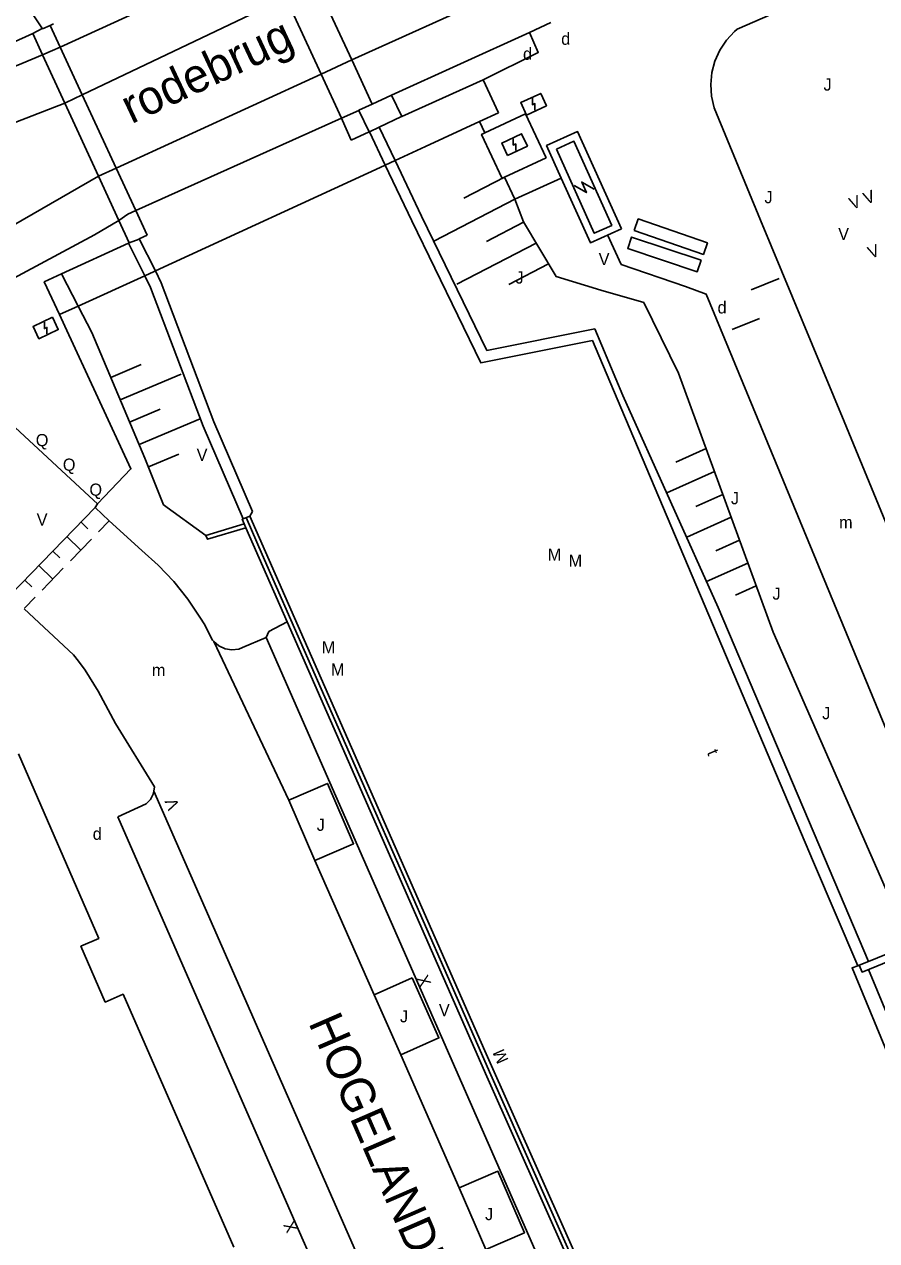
# Model space of a CAD drawing. Extents: x 134999 to 136502, y 457398 to 459002.
# Drawn here: x 135816.2 to 135851.3, y 457565.2 to 457615.2 of the extents above; entities that cross this region are included whole.
import ezdxf

# ---------------------------------------------------------------- set-up
doc = ezdxf.new("R2010")
doc.units = 0
for name, color, linetype in [('RI_DGTB_18', 7, 'Continuous'), ('RI_DGTB_2', 7, 'Continuous'), ('RI_DGTB_28', 7, 'Continuous'), ('RI_DGTB_29', 7, 'Continuous'), ('RI_DGTB_30', 7, 'Continuous'), ('RI_DGTB_31', 7, 'Continuous'), ('RI_DGTB_32', 7, 'Continuous'), ('RI_DGTB_37', 7, 'Continuous'), ('RI_DGTB_43', 7, 'Continuous'), ('RI_DGTB_44', 7, 'Continuous'), ('RI_DGTB_48', 7, 'Continuous'), ('RI_DGTB_53', 7, 'Continuous'), ('RI_DGTB_54', 7, 'Continuous'), ('RI_DGTB_58', 7, 'Continuous')]:
    doc.layers.add(name, color=color, linetype=linetype)

msp = doc.modelspace()

# ---------------------------------------------------------------- linework, layer by layer
at = {"layer": 'RI_DGTB_18'}
for p, q in [((135835.946, 457608.928), (135834.273, 457608.061)), ((135836.367, 457608.027), (135833.06, 457606.307)), ((135836.367, 457608.027), (135836.716, 457607.091)), ((135836.724, 457607.078), (135835.193, 457606.286)), ((135837.238, 457606.219), (135833.98, 457604.531)), ((135837.753, 457605.359), (135836.113, 457604.51)), ((135839.901, 457604.28), (135841.666, 457603.767)), ((135818.963, 457602.534), (135818.395, 457603.623)), ((135821.141, 457597.364), (135818.963, 457602.534)), ((135819.739, 457600.691), (135820.995, 457601.22)), ((135820.128, 457599.769), (135822.639, 457600.827)), ((135820.516, 457598.848), (135821.772, 457599.377)), ((135820.904, 457597.926), (135823.415, 457598.984)), ((135842.988, 457597.199), (135844.235, 457597.759)), ((135821.91, 457595.441), (135821.141, 457597.364)), ((135821.292, 457597.005), (135822.548, 457597.534)), ((135842.613, 457595.933), (135844.577, 457596.817)), ((135843.809, 457595.374), (135844.924, 457595.876)), ((135823.656, 457594.182), (135821.91, 457595.441)), ((135843.434, 457594.109), (135845.269, 457594.935)), ((135844.629, 457593.55), (135845.609, 457593.992)), ((135844.254, 457592.285), (135845.953, 457593.05)), ((135845.449, 457591.726), (135846.299, 457592.108))]:
    msp.add_line(p, q, dxfattribs=at)
for points in [[(135839.901, 457604.28), (135838.062, 457604.843), (135836.716, 457607.091)], [(135818.395, 457603.623), (135817.717, 457604.946)], [(135841.666, 457603.767), (135843.098, 457600.869), (135846.995, 457590.207), (135852.625, 457577.352)], [(135850.478, 457576.479), (135850.532, 457576.5)]]:
    msp.add_lwpolyline(points, dxfattribs=at)
at = {"layer": 'RI_DGTB_2'}
msp.add_lwpolyline([(135824.803, 457564.892), (135820.25, 457575.305), (135819.517, 457574.985), (135818.517, 457577.282), (135819.251, 457577.601), (135815.945, 457585.195)], dxfattribs=at)
at = {"layer": 'RI_DGTB_28'}
for p, q in [((135831.296, 457612.302), (135831.71, 457611.424)), ((135829.952, 457611.668), (135830.366, 457610.79))]:
    msp.add_line(p, q, dxfattribs=at)
for points in [[(135830.492, 457611.93), (135831.296, 457612.302)], [(135829.954, 457611.681), (135830.492, 457611.93)], [(135831.704, 457611.421), (135830.79, 457610.99)], [(135830.79, 457610.99), (135830.383, 457610.798)]]:
    msp.add_lwpolyline(points, dxfattribs=at)
at = {"layer": 'RI_DGTB_29'}
for points in [[(135836.847, 457611.487), (135837.666, 457611.869), (135837.429, 457612.377), (135836.61, 457611.995), (135836.847, 457611.487)], [(135837.189, 457611.69), (135837.189, 457611.956), (135837.087, 457611.908), (135837.087, 457612.174)], [(135836.062, 457609.826), (135836.881, 457610.208), (135836.644, 457610.716), (135835.825, 457610.334), (135836.062, 457609.826)], [(135836.404, 457610.029), (135836.404, 457610.295), (135836.302, 457610.247), (135836.302, 457610.513)], [(135838.078, 457610.08), (135839.633, 457606.619), (135840.353, 457606.943), (135838.798, 457610.404), (135838.078, 457610.08)], [(135838.809, 457608.588), (135839.313, 457608.295), (135839.118, 457608.728), (135839.622, 457608.434)], [(135817.343, 457603.163), (135816.544, 457602.785), (135816.783, 457602.279), (135817.582, 457602.657), (135817.343, 457603.163)], [(135817.01, 457602.962), (135817.013, 457602.698), (135817.113, 457602.745), (135817.116, 457602.48)]]:
    msp.add_lwpolyline(points, dxfattribs=at)
at = {"layer": 'RI_DGTB_31'}
for p, q in [((135819.094, 457595.34), (135815.624, 457591.747)), ((135818.516, 457594.741), (135818.803, 457594.463)), ((135819.67, 457594.784), (135819.235, 457594.335)), ((135817.938, 457594.142), (135818.513, 457593.586)), ((135818.947, 457594.035), (135818.079, 457593.137)), ((135817.359, 457593.543), (135817.647, 457593.265)), ((135816.781, 457592.945), (135817.356, 457592.389)), ((135817.79, 457592.838), (135816.922, 457591.939)), ((135816.202, 457592.345), (135816.49, 457592.067)), ((135816.633, 457591.64), (135816.2, 457591.191))]:
    msp.add_line(p, q, dxfattribs=at)
at = {"layer": 'RI_DGTB_32'}
for points in [[(135841.278, 457606.735), (135844.124, 457605.753), (135844.287, 457606.226), (135841.441, 457607.208), (135841.278, 457606.735)], [(135844.03, 457605.512), (135841.17, 457606.465), (135841.012, 457605.99), (135843.872, 457605.038), (135844.03, 457605.512)]]:
    msp.add_lwpolyline(points, dxfattribs=at)
at = {"layer": 'RI_DGTB_48'}
for p, q in [((135846.092, 457604.299), (135847.235, 457604.764)), ((135846.434, 457603.111), (135845.304, 457602.656))]:
    msp.add_line(p, q, dxfattribs=at)
at = {"layer": 'RI_DGTB_53'}
for p, q in [((135837.847, 457615.291), (135836.971, 457614.885)), ((135816.926, 457615.045), (135816.535, 457614.839)), ((135836.971, 457614.885), (135831.296, 457612.302)), ((135829.656, 457613.752), (135830.492, 457611.93)), ((135835.06, 457612.936), (135835.688, 457611.572)), ((135834.908, 457611.213), (135835.688, 457611.572)), ((135819.198, 457595.487), (135818.855, 457595.804)), ((135823.579, 457590.542), (135823.922, 457589.872)), ((135826.136, 457589.982), (135832.258, 457576.024)), ((135820.03, 457582.6), (135821.193, 457583.135)), ((135820.03, 457582.6), (135827.36, 457565.86)), ((135828.141, 457580.806), (135830.579, 457575.282)), ((135858.225, 457558.619), (135850.915, 457576.326)), ((135832.258, 457576.024), (135838.258, 457562.36)), ((135831.671, 457572.814), (135834.077, 457567.335)), ((135827.36, 457565.86), (135834.2, 457550.35))]:
    msp.add_line(p, q, dxfattribs=at)
for points in [[(135845.518, 457615.018), (135848.636, 457616.39), (135856.103, 457619.614)], [(135817.659, 457614.28), (135826.094, 457618.151)], [(135829.656, 457613.752), (135828.197, 457616.916)], [(135818.568, 457612.315), (135826.942, 457616.316)], [(135835.2, 457616.271), (135829.656, 457613.752)], [(135816.535, 457614.839), (135813.011, 457613.25)], [(135816.535, 457614.839), (135816.938, 457613.966)], [(135836.971, 457614.885), (135837.33, 457614.062), (135835.06, 457612.936)], [(135844.567, 457611.782), (135844.456, 457612.259), (135844.424, 457612.748), (135844.472, 457613.235), (135844.599, 457613.708), (135844.8, 457614.155), (135845.072, 457614.563), (135845.406, 457614.921), (135845.518, 457615.018)], [(135817.345, 457614.136), (135817.659, 457614.28)], [(135813.267, 457612.487), (135816.089, 457613.611), (135816.938, 457613.966)], [(135816.938, 457613.966), (135817.345, 457614.136)], [(135816.938, 457613.966), (135817.856, 457611.977)], [(135828.394, 457613.173), (135829.656, 457613.752)], [(135819.96, 457609.306), (135828.394, 457613.173)], [(135831.71, 457611.424), (135835.06, 457612.936)], [(135817.882, 457611.987), (135818.568, 457612.315)], [(135814.05, 457610.513), (135817.856, 457611.977)], [(135817.856, 457611.977), (135817.882, 457611.987)], [(135817.856, 457611.977), (135819.242, 457608.977)], [(135849.919, 457598.869), (135846.468, 457607.165), (135844.568, 457611.782)], [(135829.233, 457611.357), (135820.768, 457607.558)], [(135829.952, 457611.668), (135829.233, 457611.357)], [(135829.954, 457611.681), (135829.952, 457611.668)], [(135831.704, 457611.421), (135831.71, 457611.424)], [(135834.908, 457611.213), (135832.687, 457610.191)], [(135835.134, 457610.752), (135834.908, 457611.213)], [(135837.647, 457609.718), (135836.807, 457611.529), (135835.134, 457610.752)], [(135835.134, 457610.752), (135834.999, 457610.689), (135835.84, 457608.879), (135835.946, 457608.928)], [(135840.747, 457606.804), (135838.946, 457610.802), (135837.67, 457610.227), (135838.274, 457608.885)], [(135831.443, 457609.618), (135832.687, 457610.191)], [(135835.946, 457608.928), (135837.647, 457609.718)], [(135819.242, 457608.977), (135819.96, 457609.306)], [(135821.577, 457605.07), (135831.005, 457609.416)], [(135831.005, 457609.416), (135831.034, 457609.429)], [(135831.034, 457609.429), (135831.443, 457609.618)], [(135819.242, 457608.977), (135815.746, 457606.95), (135814.615, 457606.286), (135813.562, 457605.655)], [(135820.078, 457607.148), (135819.242, 457608.977)], [(135835.946, 457608.928), (135836.367, 457608.027)], [(135838.274, 457608.885), (135836.367, 457608.027)], [(135838.274, 457608.885), (135839.471, 457606.229), (135840.747, 457606.804)], [(135820.444, 457607.412), (135820.078, 457607.148)], [(135820.768, 457607.558), (135820.444, 457607.412)], [(135820.078, 457607.148), (135819.076, 457606.56), (135815.368, 457604.572)], [(135820.087, 457607.129), (135820.078, 457607.148)], [(135820.5, 457606.225), (135820.078, 457607.148)], [(135820.47, 457606.211), (135817.717, 457604.946)], [(135820.496, 457606.223), (135820.47, 457606.211)], [(135820.5, 457606.225), (135820.496, 457606.223)], [(135820.91, 457606.38), (135820.5, 457606.225)], [(135854.921, 457578.287), (135849.193, 457592.138), (135844.237, 457604.112), (135843.392, 457604.425), (135840.741, 457605.338), (135840.188, 457606.522)], [(135817.717, 457604.946), (135817.007, 457604.62), (135817.627, 457603.274)], [(135818.395, 457603.623), (135821.14, 457604.871)], [(135821.14, 457604.871), (135821.531, 457605.049)], [(135821.531, 457605.049), (135821.577, 457605.07)], [(135817.627, 457603.274), (135818.395, 457603.623)], [(135817.627, 457603.274), (135817.859, 457602.8), (135820.568, 457596.921), (135819.198, 457595.487)], [(135813.904, 457602.509), (135814, 457601.929), (135814.273, 457600.044), (135818.855, 457595.804)], [(135865.341, 457582.672), (135857.912, 457579.459), (135849.919, 457598.869)], [(135819.198, 457595.487), (135819.096, 457595.329), (135819.679, 457594.793)], [(135819.679, 457594.793), (135821.02, 457593.561)], [(135821.02, 457593.561), (135821.689, 457592.968), (135822.333, 457592.292), (135822.916, 457591.562), (135823.435, 457590.786), (135823.579, 457590.542)], [(135821.539, 457583.844), (135819.941, 457586.453), (135819.223, 457587.778), (135818.685, 457588.637), (135818.415, 457589.018), (135818.203, 457589.268), (135816.173, 457591.163)], [(135826.136, 457589.982), (135826.241, 457590.227), (135826.999, 457590.633)], [(135823.922, 457589.872), (135823.976, 457589.824)], [(135823.976, 457589.824), (135824.188, 457589.638), (135824.445, 457589.518), (135824.724, 457589.474), (135825.005, 457589.509), (135825.165, 457589.57)], [(135827.062, 457583.293), (135823.976, 457589.824)], [(135825.165, 457589.57), (135826.136, 457589.982)], [(135821.508, 457583.656), (135821.539, 457583.844)], [(135828.141, 457580.806), (135829.734, 457581.498), (135828.655, 457583.985), (135827.062, 457583.293)], [(135821.193, 457583.135), (135821.372, 457583.315), (135821.489, 457583.544), (135821.508, 457583.656)], [(135821.508, 457583.656), (135839.622, 457542.367)], [(135827.062, 457583.293), (135828.141, 457580.806)], [(135850.532, 457576.5), (135850.649, 457576.217), (135854.376, 457577.738), (135855.127, 457578.044), (135855.018, 457578.327)], [(135850.918, 457576.657), (135852.625, 457577.352)], [(135858.084, 457558.203), (135857.806, 457558.084), (135850.239, 457576.388), (135850.478, 457576.479)], [(135850.532, 457576.5), (135850.918, 457576.657)], [(135830.579, 457575.282), (135832.148, 457575.976)], [(135832.148, 457575.976), (135833.24, 457573.508), (135831.671, 457572.814)], [(135831.671, 457572.814), (135830.579, 457575.282)], [(135835.167, 457564.803), (135836.762, 457565.49), (135835.671, 457568.022), (135834.077, 457567.335)], [(135834.077, 457567.335), (135835.167, 457564.803)]]:
    msp.add_lwpolyline(points, dxfattribs=at)
at = {"layer": 'RI_DGTB_54'}
for p, q in [((135834.839, 457573.204), (135827.154, 457590.716)), ((135835.373, 457571.991), (135834.839, 457573.204)), ((135842.783, 457555.357), (135835.373, 457571.991))]:
    msp.add_line(p, q, dxfattribs=at)
for points in [[(135827.3, 457590.794), (135835.131, 457572.974), (135842.967, 457555.373), (135850.93, 457536.794), (135855.553, 457526.197)], [(135826.999, 457590.633), (135835.213, 457571.92), (135843.042, 457554.328), (135850.608, 457536.656), (135855.022, 457526.542)]]:
    msp.add_lwpolyline(points, dxfattribs=at)
at = {"layer": 'RI_DGTB_58'}
for p, q in [((135816.096, 457616.29), (135816.935, 457615.038)), ((135817.245, 457615.174), (135817.381, 457615.234)), ((135816.935, 457615.038), (135817.245, 457615.174)), ((135829.636, 457610.446), (135830.366, 457610.79)), ((135821.237, 457606.544), (135820.913, 457606.398)), ((135840.57, 457599.808), (135839.565, 457602.209)), ((135840.81, 457599.942), (135839.661, 457602.687)), ((135825.969, 457593.399), (135825.308, 457594.919)), ((135825.576, 457595.17), (135825.459, 457594.985)), ((135825.459, 457594.985), (135827.3, 457590.794)), ((135827.154, 457590.716), (135825.969, 457593.399)), ((135850.478, 457576.479), (135848.654, 457580.736)), ((135850.918, 457576.657), (135849.098, 457580.924))]:
    msp.add_line(p, q, dxfattribs=at)
for points in [[(135826.942, 457616.316), (135828.394, 457613.173)], [(135817.245, 457615.174), (135817.659, 457614.28)], [(135817.659, 457614.28), (135818.568, 457612.315)], [(135828.394, 457613.173), (135829.233, 457611.357)], [(135818.568, 457612.315), (135819.96, 457609.306)], [(135829.233, 457611.357), (135829.278, 457611.26)], [(135829.278, 457611.26), (135829.636, 457610.446)], [(135830.383, 457610.798), (135830.366, 457610.79)], [(135831.034, 457609.429), (135830.383, 457610.798)], [(135831.443, 457609.618), (135830.79, 457610.99)], [(135819.96, 457609.306), (135820.768, 457607.558)], [(135839.565, 457602.209), (135834.963, 457601.291), (135832.125, 457607.135), (135831.034, 457609.429)], [(135839.661, 457602.687), (135835.216, 457601.8), (135832.53, 457607.33), (135831.443, 457609.618)], [(135820.768, 457607.558), (135821.237, 457606.544)], [(135820.47, 457606.211), (135821.14, 457604.871)], [(135820.913, 457606.398), (135821.577, 457605.07)], [(135821.14, 457604.871), (135821.38, 457604.392), (135823.544, 457598.679), (135825.185, 457594.865)], [(135821.577, 457605.07), (135821.82, 457604.585), (135823.989, 457598.859), (135825.576, 457595.17)], [(135848.654, 457580.736), (135840.57, 457599.808)], [(135849.098, 457580.924), (135844.735, 457591.218), (135840.81, 457599.942)], [(135825.228, 457594.667), (135825.148, 457594.849), (135825.185, 457594.865)], [(135825.185, 457594.865), (135825.459, 457594.985)], [(135825.302, 457594.498), (135823.718, 457594.026), (135823.656, 457594.182), (135825.228, 457594.667)], [(135825.302, 457594.498), (135825.228, 457594.667)], [(135826.999, 457590.633), (135825.302, 457594.498)]]:
    msp.add_lwpolyline(points, dxfattribs=at)

# ---------------------------------------------------------------- texts
at = {"layer": 'RI_DGTB_29'}
for p in [(135838.273, 457614.376), (135836.701, 457613.758), (135844.705, 457603.32)]:
    msp.add_text('d', height=0.5, dxfattribs=at).set_placement(p)
msp.add_text('d', height=0.5, rotation=359.9996, dxfattribs=at).set_placement((135819, 457581.66))
at = {"layer": 'RI_DGTB_30'}
for s, rotation, p in [('V', 20.6526, (135850.814, 457607.794)), ('V', 20.6526, (135850.235, 457607.58)), ('V', 20.6526, (135851.001, 457605.563)), ('V', 112.3274, (135822.581, 457583.02)), ('X', 291.931, (135832.308, 457575.971)), ('X', 113.721, (135827.461, 457565.631))]:
    msp.add_text(s, height=0.5, rotation=rotation, dxfattribs=at).set_placement(p)
for p in [(135849.667, 457606.342), (135839.814, 457605.308), (135823.275, 457597.256), (135816.694, 457594.59), (135833.241, 457574.403)]:
    msp.add_text('V', height=0.5, dxfattribs=at).set_placement(p)
at = {"layer": 'RI_DGTB_31'}
for s, p in [('J', (135849.064, 457612.49)), ('J', (135846.634, 457607.856)), ('J', (135836.394, 457604.548)), ('Q', (135816.657, 457597.859)), ('Q', (135817.77, 457596.849)), ('Q', (135818.865, 457595.82)), ('J', (135845.253, 457595.469)), ('M', (135837.717, 457593.145)), ('M', (135838.578, 457592.898)), ('J', (135846.962, 457591.543)), ('M', (135828.42, 457589.331)), ('M', (135828.799, 457588.421)), ('J', (135849.009, 457586.623)), ('J', (135828.215, 457582.03)), ('J', (135831.638, 457574.15)), ('J', (135835.14, 457566.01))]:
    msp.add_text(s, height=0.5, dxfattribs=at).set_placement(p)
msp.add_text('M', height=0.499, rotation=113.8346, dxfattribs=at).set_placement((135836.118, 457572.595))
at = {"layer": 'RI_DGTB_37'}
msp.add_text('HOGELANDEN W.Z.', height=1.39998, rotation=293.5065, dxfattribs=at).set_placement((135827.856, 457574.14))
at = {"layer": 'RI_DGTB_43'}
for p in [(135849.703, 457594.475), (135821.435, 457588.396)]:
    msp.add_text('m', height=0.5, dxfattribs=at).set_placement(p)
msp.add_text('t', height=0.5, rotation=293.3779, dxfattribs=at).set_placement((135844.257, 457585.254))
at = {"layer": 'RI_DGTB_44'}
msp.add_text('rodebrug', height=1.4, rotation=25.0882, dxfattribs=at).set_placement((135820.585, 457611.103))

doc.saveas('drawing.dxf')
